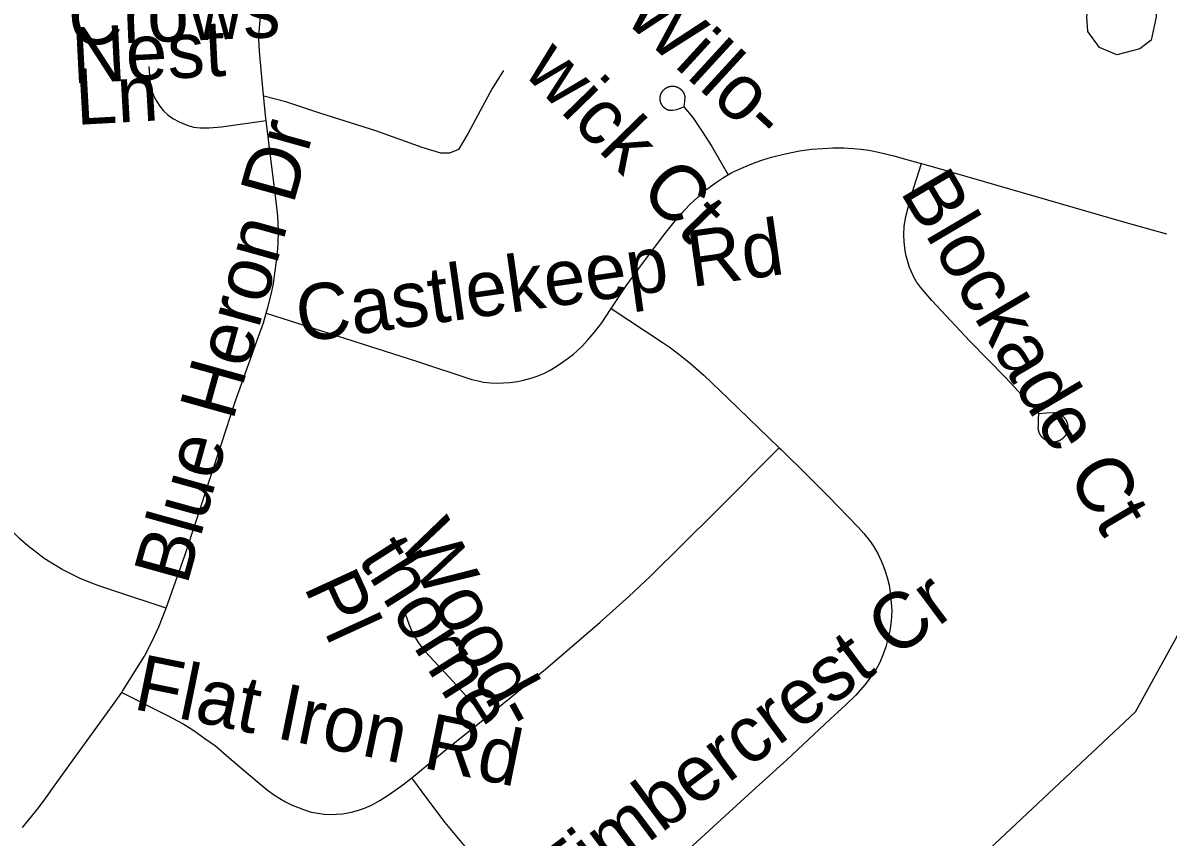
# Model space of a CAD drawing. Extents: x 1383679 to 1536984, y 460658 to 651027.
# Drawn here: x 1442107 to 1444051, y 490365 to 491747 of the extents above; entities that cross this region are included whole.
import ezdxf

# ---------------------------------------------------------------- set-up
doc = ezdxf.new("R2010")
doc.units = 0
for name, color, linetype in [('Exist Hydrographic Creek Single Shore', 7, 'Continuous'), ('Exist Road Non-System Type 51', 7, 'Continuous'), ('Exist Road Non-System Type 51 Label', 7, 'Continuous')]:
    doc.layers.add(name, color=color, linetype=linetype)

msp = doc.modelspace()

# ---------------------------------------------------------------- linework, layer by layer
at = {"layer": 'Exist Hydrographic Creek Single Shore'}
msp.add_lwpolyline([(1443490.2, 489395.8), (1443517.3, 489946.6), (1443570.2, 490119.5), (1443673.2, 490275), (1443995.2, 490577.1), (1444245.2, 491031.6), (1444272.1, 491838.8), (1444347.5, 491975.6), (1444364.1, 492005), (1444375.6, 492029.3), (1444402.4, 492070.2), (1444764, 492263.2), (1445089, 492499.4), (1445408, 492730.5), (1445453.8, 492777.2), (1445478, 492822.8), (1445503.4, 492907.1), (1445567.9, 493066.2), (1445627.6, 493256.8)], dxfattribs=at)
at = {"layer": 'Exist Road Non-System Type 51'}
for points in [[(1443977.6, 491914.7), (1444004.6, 491867), (1444030.3, 491796.4), (1444030.3, 491756.9), (1444021.7, 491717.4), (1444002.5, 491702.9), (1443963.9, 491692.5), (1443934, 491705), (1443914.7, 491732), (1443912.6, 491756.9), (1443916.8, 491783.9), (1443957.5, 491860.7), (1443977.6, 491914.7)], [(1442520.1, 491580.9), (1442519.7, 491584.3), (1442514, 491642.1), (1442510.9, 491673.9), (1442509.4, 491692.2), (1442508.1, 491707.1), (1442507.4, 491720.1), (1442508.1, 491730.9), (1442510.9, 491765.8)], [(1442321, 491672.6), (1442322.4, 491649.3), (1442323.9, 491639.2), (1442326.5, 491630.2), (1442329.6, 491622.1), (1442334.5, 491613.3), (1442339.4, 491605.5), (1442345.9, 491597.7), (1442353.4, 491590.6), (1442361.7, 491584.3), (1442372.5, 491578.6), (1442385.7, 491573.1), (1442396.7, 491570), (1442408.1, 491568.9), (1442423.5, 491568.5), (1442444.2, 491570.1), (1442520.1, 491580.9)], [(1442922.6, 491666.1), (1442903.8, 491635.2), (1442862.8, 491559.8), (1442846.6, 491531.6), (1442831.1, 491525.6), (1442816.4, 491525.6), (1442784.8, 491535), (1442706.1, 491563.8), (1442611.2, 491593.5), (1442553.4, 491613), (1442515.9, 491622.5)], [(1443189.7, 491625.1), (1443189.9, 491625.5), (1443190, 491625.8), (1443190.1, 491626.2), (1443190.3, 491626.5), (1443190.4, 491626.8), (1443190.6, 491627.2), (1443190.7, 491627.5), (1443190.9, 491627.8), (1443191, 491628.2), (1443191.2, 491628.5), (1443191.4, 491628.8), (1443191.6, 491629.1), (1443191.8, 491629.4), (1443192, 491629.8), (1443192.2, 491630.1), (1443192.4, 491630.4), (1443192.6, 491630.7), (1443192.8, 491631), (1443193, 491631.3), (1443193.3, 491631.5), (1443193.5, 491631.8), (1443193.7, 491632.1), (1443194, 491632.4), (1443194.2, 491632.7), (1443194.5, 491632.9), (1443194.7, 491633.2), (1443195, 491633.4), (1443195.3, 491633.7), (1443195.5, 491633.9), (1443195.8, 491634.2), (1443196.1, 491634.4), (1443196.4, 491634.7), (1443196.6, 491634.9), (1443196.9, 491635.1), (1443197.2, 491635.3), (1443197.5, 491635.6), (1443197.8, 491635.8), (1443198.1, 491636), (1443198.4, 491636.2), (1443198.8, 491636.4), (1443199.1, 491636.5), (1443199.4, 491636.7), (1443199.7, 491636.9), (1443200, 491637.1), (1443200.4, 491637.2), (1443200.7, 491637.4), (1443201, 491637.5), (1443201.4, 491637.7), (1443201.7, 491637.8), (1443202.1, 491638), (1443202.4, 491638.1), (1443202.7, 491638.2), (1443203.1, 491638.3), (1443203.4, 491638.5), (1443203.8, 491638.6), (1443204.1, 491638.7), (1443204.5, 491638.8), (1443204.9, 491638.8), (1443205.2, 491638.9), (1443205.6, 491639), (1443205.9, 491639.1), (1443206.3, 491639.1), (1443206.7, 491639.2), (1443207, 491639.2), (1443207.4, 491639.3), (1443207.8, 491639.3), (1443208.1, 491639.3), (1443208.5, 491639.4), (1443208.9, 491639.4), (1443209.2, 491639.4), (1443209.6, 491639.4), (1443210, 491639.4), (1443210.3, 491639.4), (1443210.7, 491639.4), (1443211.1, 491639.4), (1443211.4, 491639.3), (1443211.8, 491639.3), (1443212.2, 491639.2), (1443212.5, 491639.2), (1443212.9, 491639.1), (1443213.2, 491639.1), (1443213.6, 491639), (1443214, 491639), (1443214.3, 491638.9), (1443214.7, 491638.8), (1443215, 491638.7), (1443215.4, 491638.6), (1443215.7, 491638.5), (1443216.1, 491638.4), (1443216.4, 491638.3), (1443216.8, 491638.2), (1443217.1, 491638), (1443217.5, 491637.9), (1443217.8, 491637.8), (1443218.2, 491637.6), (1443218.5, 491637.5), (1443218.8, 491637.3), (1443219.2, 491637.1), (1443219.5, 491637)], [(1443219.5, 491637), (1443219.8, 491636.8), (1443220.1, 491636.6), (1443220.4, 491636.4), (1443220.8, 491636.2), (1443221.1, 491636), (1443221.4, 491635.8), (1443221.7, 491635.6), (1443222, 491635.4), (1443222.3, 491635.2), (1443222.6, 491635), (1443222.9, 491634.8), (1443223.1, 491634.5), (1443223.4, 491634.3), (1443223.7, 491634), (1443224, 491633.8), (1443224.2, 491633.5), (1443224.5, 491633.3), (1443224.8, 491633), (1443225, 491632.8), (1443225.3, 491632.5), (1443225.5, 491632.2), (1443225.7, 491631.9), (1443226, 491631.7), (1443226.2, 491631.4), (1443226.4, 491631.1), (1443226.6, 491630.8), (1443226.9, 491630.5), (1443227.1, 491630.2), (1443227.3, 491629.9), (1443227.5, 491629.6), (1443227.7, 491629.3), (1443227.9, 491628.9), (1443228, 491628.6), (1443228.2, 491628.3), (1443228.4, 491628), (1443228.5, 491627.6), (1443228.7, 491627.3), (1443228.9, 491627), (1443229, 491626.6), (1443229.2, 491626.3), (1443229.3, 491626), (1443229.4, 491625.6), (1443229.5, 491625.3), (1443229.7, 491624.9), (1443229.8, 491624.6), (1443229.9, 491624.2), (1443230, 491623.9), (1443230.1, 491623.5), (1443230.2, 491623.2), (1443230.2, 491622.8), (1443230.3, 491622.4), (1443230.4, 491622.1), (1443230.4, 491621.7), (1443230.5, 491621.4), (1443230.5, 491621), (1443230.6, 491620.6), (1443230.1, 491613.1), (1443228.9, 491604.3)], [(1443228.9, 491604.3), (1443222.4, 491601.2), (1443216.6, 491599.2), (1443209.9, 491598.1), (1443204.6, 491597.9), (1443204.3, 491598), (1443203.9, 491598.1), (1443203.6, 491598.2), (1443203.2, 491598.3), (1443202.9, 491598.4), (1443202.5, 491598.5), (1443202.2, 491598.7), (1443201.8, 491598.8), (1443201.5, 491598.9), (1443201.2, 491599.1), (1443200.8, 491599.2), (1443200.5, 491599.4), (1443200.2, 491599.6), (1443199.8, 491599.7), (1443199.5, 491599.9), (1443199.2, 491600.1), (1443198.9, 491600.3), (1443198.6, 491600.5), (1443198.2, 491600.7), (1443197.9, 491600.9), (1443197.6, 491601.1), (1443197.3, 491601.3), (1443197, 491601.5), (1443196.8, 491601.7), (1443196.5, 491601.9), (1443196.2, 491602.2), (1443195.9, 491602.4), (1443195.6, 491602.7), (1443195.4, 491602.9), (1443195.1, 491603.2), (1443194.8, 491603.4), (1443194.6, 491603.7), (1443194.3, 491603.9), (1443194.1, 491604.2), (1443193.8, 491604.5), (1443193.6, 491604.8), (1443193.3, 491605), (1443193.1, 491605.3), (1443192.9, 491605.6), (1443192.7, 491605.9), (1443192.5, 491606.2), (1443192.2, 491606.5), (1443192, 491606.8), (1443191.8, 491607.1), (1443191.7, 491607.4), (1443191.5, 491607.8), (1443191.3, 491608.1), (1443191.1, 491608.4), (1443190.9, 491608.7), (1443190.8, 491609.1), (1443190.6, 491609.4), (1443190.5, 491609.7), (1443190.3, 491610.1), (1443190.2, 491610.4), (1443190, 491610.7), (1443189.9, 491611.1), (1443189.8, 491611.4), (1443189.7, 491611.8), (1443189.5, 491612.1), (1443189.4, 491612.5), (1443189.3, 491612.8), (1443189.3, 491613.2), (1443189.2, 491613.5), (1443189.1, 491613.9), (1443189, 491614.3), (1443188.9, 491614.6), (1443188.9, 491615), (1443188.8, 491615.4), (1443188.8, 491615.7), (1443188.7, 491616.1), (1443188.7, 491616.4), (1443188.7, 491616.8), (1443188.6, 491617.2), (1443188.6, 491617.5), (1443188.6, 491617.9), (1443188.6, 491618.3), (1443188.6, 491618.6), (1443188.6, 491619), (1443188.6, 491619.4), (1443188.7, 491619.7), (1443188.7, 491620.1), (1443188.7, 491620.5), (1443188.8, 491620.8), (1443188.8, 491621.2), (1443188.9, 491621.6), (1443188.9, 491621.9), (1443189, 491622.3), (1443189.1, 491622.7), (1443189.1, 491623), (1443189.2, 491623.4), (1443189.3, 491623.7), (1443189.4, 491624.1), (1443189.5, 491624.4), (1443189.6, 491624.8), (1443189.7, 491625.1)], [(1443228.9, 491604.3), (1443243.9, 491586), (1443260.2, 491562.5), (1443276.2, 491537), (1443304.1, 491489.1)], [(1442520, 491253.8), (1442523, 491263.8), (1442528.5, 491286), (1442532.4, 491303.8), (1442535, 491321.8), (1442538.2, 491346.3), (1442540.3, 491370.6), (1442540.8, 491394.5), (1442539.9, 491418.6), (1442537.1, 491444.3), (1442532, 491484.1), (1442520.1, 491580.9)], [(1443105.6, 491262), (1443130.8, 491300.4), (1443152.2, 491329.6), (1443194.2, 491385.6), (1443216.7, 491414.4), (1443230.1, 491429.1), (1443240.2, 491439.6), (1443252.2, 491450.2), (1443260.2, 491457.4), (1443269.8, 491465.4), (1443282.6, 491475.5), (1443296.4, 491484.5), (1443310.3, 491492.6), (1443325.8, 491499.5), (1443338.4, 491505.1), (1443351.7, 491510.2), (1443363, 491514.1), (1443377.7, 491518.6), (1443400.8, 491524.5), (1443425.2, 491529.5), (1443445.7, 491532.4), (1443464, 491533.7), (1443481.9, 491534.8), (1443499.7, 491534.6), (1443516.1, 491533.3), (1443529.3, 491532.2), (1443542.7, 491530.6), (1443559, 491527.6), (1443575.5, 491523.6), (1443587.3, 491520.3), (1443598.8, 491517.2), (1443650.2, 491502.9), (1443738.5, 491477.7), (1443974.9, 491409.3), (1444048.2, 491388.9)], [(1443831.4, 491084), (1443775.2, 491144.4), (1443714.4, 491206.4), (1443649.8, 491275.4), (1443630.6, 491297.9), (1443623.8, 491307.3), (1443619, 491315.3), (1443615, 491324), (1443611.9, 491331.7), (1443609.5, 491339.4), (1443606.2, 491351.1), (1443604.4, 491360.1), (1443602.5, 491375), (1443602, 491387.1), (1443602.9, 491401.9), (1443605.8, 491418.1), (1443609.5, 491433.3), (1443613.3, 491448.2), (1443619.4, 491467.2), (1443632, 491507.8)], [(1442350.4, 490753.3), (1442382, 490842.7), (1442402.6, 490904.5), (1442425.2, 490973.7), (1442444.5, 491032.4), (1442467.2, 491103.6), (1442504.6, 491208.4), (1442515.3, 491237.9), (1442520, 491253.8)], [(1442520, 491253.8), (1442774.9, 491172.8), (1442869.2, 491141.7), (1442879.6, 491139), (1442888.8, 491137), (1442900.9, 491136), (1442912.2, 491135.4), (1442922.8, 491135.7), (1442933.7, 491136.4), (1442946.6, 491138.1), (1442956.9, 491140.1), (1442971.4, 491144.3), (1442980.2, 491147), (1442991.4, 491151.6), (1443002, 491157.4), (1443012.4, 491163.6), (1443021.5, 491169.6), (1443032.5, 491177.4), (1443041.8, 491184.7), (1443047.6, 491190), (1443057.1, 491198.8), (1443066, 491208.5), (1443077.3, 491221.6), (1443089.4, 491237.5), (1443105.6, 491262)], [(1443105.6, 491262), (1443193.8, 491203.8), (1443205.5, 491195.9), (1443220.2, 491184.7), (1443239.9, 491168.6), (1443262.6, 491148.9), (1443304.3, 491109.3), (1443390.5, 491025.7)], [(1443848.1, 491036.3), (1443847.7, 491036.4), (1443847.2, 491036.6), (1443846.8, 491036.7), (1443846.4, 491036.9), (1443846, 491037), (1443845.6, 491037.2), (1443845.2, 491037.4), (1443844.8, 491037.6), (1443844.4, 491037.7), (1443844, 491037.9), (1443843.7, 491038.1), (1443843.3, 491038.4), (1443842.9, 491038.6), (1443842.5, 491038.8), (1443842.1, 491039), (1443841.8, 491039.2), (1443841.4, 491039.5), (1443841.1, 491039.7), (1443840.7, 491040), (1443840.3, 491040.2), (1443840, 491040.5), (1443839.7, 491040.8), (1443839.3, 491041.1), (1443839, 491041.3), (1443838.7, 491041.6), (1443838.3, 491041.9), (1443838, 491042.2), (1443837.7, 491042.5), (1443837.4, 491042.8), (1443837.1, 491043.2), (1443836.8, 491043.5), (1443836.5, 491043.8), (1443836.2, 491044.1), (1443836, 491044.5), (1443835.7, 491044.8), (1443835.4, 491045.2), (1443835.2, 491045.5), (1443834.9, 491045.9), (1443834.7, 491046.2), (1443834.4, 491046.6), (1443834.2, 491047), (1443834, 491047.3), (1443833.7, 491047.7), (1443833.5, 491048.1), (1443833.3, 491048.5), (1443833.1, 491048.8), (1443832.9, 491049.2), (1443832.7, 491049.6), (1443832.6, 491050), (1443832.4, 491050.4), (1443832.2, 491050.8), (1443832.1, 491051.2), (1443831.9, 491051.6), (1443831.8, 491052), (1443831.6, 491052.5), (1443831.5, 491052.9), (1443831.4, 491053.3), (1443831.2, 491053.7), (1443831.1, 491054.1), (1443831, 491054.6), (1443830.9, 491055), (1443830.8, 491055.4), (1443830.8, 491055.8), (1443830.7, 491056.3), (1443830.6, 491056.7), (1443830.6, 491057.1), (1443830.5, 491057.6), (1443830.5, 491058), (1443830.4, 491058.4), (1443830.4, 491058.9), (1443830.4, 491059.3), (1443830.4, 491059.7), (1443830.4, 491060.2), (1443830.4, 491060.6), (1443830.4, 491061), (1443830.4, 491061.5), (1443830.4, 491061.9), (1443830.5, 491062.3), (1443830.5, 491062.8), (1443830.6, 491063.2), (1443830.6, 491063.6), (1443830.7, 491064.1), (1443830.8, 491074.1), (1443831.4, 491084)], [(1443831.4, 491084), (1443844.2, 491084.9), (1443856.1, 491085.3), (1443856.6, 491085.3), (1443857, 491085.2), (1443857.4, 491085.2), (1443857.9, 491085.2), (1443858.3, 491085.1), (1443858.7, 491085.1), (1443859.2, 491085), (1443859.6, 491084.9), (1443860, 491084.9), (1443860.5, 491084.8), (1443860.9, 491084.7), (1443861.3, 491084.6), (1443861.7, 491084.5), (1443862.1, 491084.4), (1443862.6, 491084.2), (1443863, 491084.1), (1443863.4, 491084), (1443863.8, 491083.8), (1443864.2, 491083.7), (1443864.6, 491083.5), (1443865, 491083.4), (1443865.4, 491083.2), (1443865.8, 491083), (1443866.2, 491082.8), (1443866.6, 491082.6), (1443867, 491082.4), (1443867.4, 491082.2), (1443867.8, 491082), (1443868.1, 491081.8), (1443868.5, 491081.6), (1443868.9, 491081.3), (1443869.2, 491081.1), (1443869.6, 491080.9), (1443870, 491080.6), (1443870.3, 491080.4), (1443870.7, 491080.1), (1443871, 491079.8), (1443871.3, 491079.6), (1443871.7, 491079.3), (1443872, 491079), (1443872.3, 491078.7), (1443872.7, 491078.4), (1443873, 491078.1), (1443873.3, 491077.8), (1443873.6, 491077.5), (1443873.9, 491077.2), (1443874.2, 491076.8), (1443874.4, 491076.5), (1443874.7, 491076.2), (1443875, 491075.8), (1443875.3, 491075.5), (1443875.5, 491075.1), (1443875.8, 491074.8), (1443876, 491074.4), (1443876.3, 491074.1), (1443876.5, 491073.7), (1443876.8, 491073.3), (1443877, 491073), (1443877.2, 491072.6), (1443877.4, 491072.2), (1443877.6, 491071.8), (1443877.8, 491071.4), (1443878, 491071), (1443878.2, 491070.6), (1443878.4, 491070.2), (1443878.5, 491069.8), (1443878.7, 491069.4), (1443878.9, 491069), (1443879, 491068.6), (1443879.1, 491068.2), (1443879.3, 491067.8), (1443879.4, 491067.4), (1443879.5, 491067), (1443879.6, 491066.5), (1443879.7, 491066.1), (1443879.8, 491065.7), (1443879.9, 491065.3), (1443880, 491064.8), (1443880.1, 491064.4), (1443880.2, 491064), (1443880.2, 491063.6), (1443880.3, 491063.1), (1443880.3, 491062.7), (1443880.4, 491062.3), (1443880.4, 491061.8), (1443880.4, 491061.4), (1443880.4, 491061), (1443880.4, 491060.5), (1443880.4, 491060.1), (1443880.4, 491059.6), (1443880.4, 491059.2), (1443880.4, 491058.8), (1443880.4, 491058.3), (1443880.3, 491057.9), (1443880.3, 491057.5), (1443880.2, 491057), (1443880.2, 491056.6)], [(1443880.2, 491056.6), (1443880.1, 491056.2), (1443880, 491055.8), (1443880, 491055.3), (1443879.9, 491054.9), (1443879.8, 491054.5), (1443879.7, 491054), (1443879.6, 491053.6), (1443879.4, 491053.2), (1443879.3, 491052.8), (1443879.2, 491052.4), (1443879, 491052), (1443878.9, 491051.6), (1443878.7, 491051.1), (1443878.6, 491050.7), (1443878.4, 491050.3), (1443878.2, 491049.9), (1443878, 491049.5), (1443877.9, 491049.2), (1443877.7, 491048.8), (1443877.5, 491048.4), (1443877.2, 491048), (1443877, 491047.6), (1443876.8, 491047.2), (1443876.6, 491046.9), (1443876.3, 491046.5), (1443876.1, 491046.1), (1443875.9, 491045.8), (1443875.6, 491045.4), (1443875.3, 491045.1), (1443875.1, 491044.7), (1443874.8, 491044.4), (1443874.5, 491044.1), (1443874.2, 491043.7), (1443873.9, 491043.4), (1443873.6, 491043.1), (1443873.3, 491042.8), (1443873, 491042.5), (1443872.7, 491042.2), (1443872.4, 491041.9), (1443872.1, 491041.6), (1443871.8, 491041.3), (1443871.4, 491041), (1443871.1, 491040.7), (1443870.7, 491040.5), (1443870.4, 491040.2), (1443870.1, 491039.9), (1443869.7, 491039.7), (1443869.3, 491039.4), (1443869, 491039.2), (1443868.6, 491039), (1443868.2, 491038.7), (1443867.9, 491038.5), (1443867.5, 491038.3), (1443867.1, 491038.1), (1443866.7, 491037.9), (1443866.3, 491037.7), (1443865.9, 491037.5), (1443865.5, 491037.3), (1443865.1, 491037.2), (1443864.7, 491037), (1443864.3, 491036.8), (1443863.9, 491036.7), (1443863.5, 491036.6), (1443863.1, 491036.4), (1443862.7, 491036.3), (1443862.2, 491036.2), (1443861.8, 491036), (1443861.4, 491035.9), (1443861, 491035.8), (1443860.6, 491035.7), (1443860.1, 491035.7), (1443859.7, 491035.6), (1443859.3, 491035.5), (1443858.8, 491035.4), (1443858.4, 491035.4), (1443858, 491035.3), (1443857.5, 491035.3), (1443857.1, 491035.3), (1443856.7, 491035.2), (1443856.2, 491035.2), (1443855.8, 491035.2), (1443855.4, 491035.2), (1443854.9, 491035.2), (1443854.5, 491035.2), (1443854.1, 491035.2), (1443853.6, 491035.3), (1443853.2, 491035.3), (1443852.8, 491035.4), (1443852.3, 491035.4), (1443851.9, 491035.5), (1443851.5, 491035.5), (1443851, 491035.6), (1443850.6, 491035.7), (1443850.2, 491035.8), (1443849.8, 491035.9), (1443849.3, 491036), (1443848.9, 491036.1), (1443848.5, 491036.2), (1443848.1, 491036.3)], [(1442350.4, 490753.3), (1442263, 490782), (1442235.8, 490791.5), (1442219.4, 490797.7), (1442204.6, 490803.8), (1442188.4, 490811.5), (1442173.9, 490818.7), (1442160.7, 490826.7), (1442143.5, 490837.7), (1442130.1, 490847.8), (1442115.8, 490859.2), (1442102.4, 490870.6), (1442087.9, 490884.9), (1442075, 490898.3), (1442030.6, 490947.8), (1441981.1, 491003.9), (1441941.8, 491048.3)], [(1442892.2, 490566.9), (1442993.8, 490649.7), (1443086.8, 490729.7), (1443135.4, 490773.3), (1443172.2, 490807.8), (1443282.4, 490917), (1443390.5, 491025.7)], [(1443390.5, 491025.7), (1443393.9, 491022.4), (1443439.8, 490977.6), (1443473.6, 490943.3), (1443525.5, 490890.5), (1443534.4, 490880.3), (1443543.9, 490868.2), (1443550.6, 490858.5), (1443558.7, 490844.8), (1443566, 490828.8), (1443570.5, 490816), (1443573.8, 490805.5), (1443577.1, 490792.2), (1443579.8, 490775.2), (1443581.7, 490749.3), (1443580.6, 490731.3), (1443578.5, 490714.6), (1443575.1, 490701.1), (1443571.5, 490687.4), (1443567.3, 490675.2), (1443561.5, 490661.2), (1443555, 490649.7), (1443545, 490635.1), (1443535.9, 490623), (1443520.9, 490605.4), (1443503.7, 490589.2), (1443477.4, 490564.7), (1443403.5, 490495.7), (1443344.6, 490442.5), (1443278.8, 490382.2), (1443229.9, 490337.5)], [(1442275, 490610.4), (1442276.3, 490612.3), (1442313.3, 490672), (1442325.9, 490696.3), (1442338, 490721.8), (1442350.4, 490753.3)], [(1442753.3, 490752.2), (1442762.5, 490724.9), (1442767.1, 490714.1), (1442772.4, 490704.3), (1442779.8, 490692.8), (1442789.3, 490680.5), (1442837.4, 490628.6), (1442892.2, 490566.9)], [(1442106.5, 490381), (1442121.7, 490399.5), (1442131.6, 490411.8), (1442145.3, 490430.5), (1442154.6, 490443.3), (1442180.7, 490479.5), (1442199.6, 490506.2), (1442216.2, 490528.7), (1442249, 490573.7), (1442275, 490610.4)], [(1442275, 490610.4), (1442352.8, 490571.2), (1442379.3, 490557.1), (1442397.2, 490545.9), (1442416.2, 490532.2), (1442434, 490519.5), (1442452.9, 490503.5), (1442490.5, 490470.9), (1442507.9, 490456), (1442521.8, 490445.2), (1442532.6, 490436.8), (1442543.1, 490430.1), (1442553.1, 490424.5), (1442564.3, 490419.1), (1442573.2, 490415.4), (1442583.5, 490411.4), (1442596.3, 490407.3), (1442608, 490405.2), (1442618.5, 490403.9), (1442628.2, 490402.9), (1442638.8, 490403.4), (1442649.8, 490404.2), (1442658.9, 490405.8), (1442667.1, 490407.5), (1442677, 490410.2), (1442686.9, 490413.9), (1442698.9, 490419.1), (1442713.1, 490426.7), (1442728.9, 490436.9), (1442752.2, 490453.3), (1442767.2, 490465.4)], [(1442767.2, 490465.4), (1442828.8, 490516.1), (1442890.3, 490565.3), (1442892.2, 490566.9)], [(1442869, 490335.1), (1442823.8, 490389.3), (1442794.6, 490428.4), (1442767.2, 490465.4)]]:
    msp.add_lwpolyline(points, dxfattribs=at)

# ---------------------------------------------------------------- texts
at = {"layer": 'Exist Road Non-System Type 51 Label'}
for s, rotation, p in [('Willo-', 317.5186, (1443122.5, 491754.6)), ('Crows', 2.2914, (1442185.7, 491708.4)), ('Nest', 2.8632, (1442192, 491643.9)), ('wick Ct', 314.2563, (1442953.9, 491662)), ('Ln', 3.1806, (1442198.1, 491573.5)), ('Blue Heron Dr', 74.407, (1442385.7, 490790.6)), ('Blockade Ct', 300.5348, (1443594.7, 491460.6)), ('Castlekeep Rd', 8.0624, (1442577.5, 491204.1)), ('Wood-', 298.7769, (1442743, 490869)), ('thorne', 302.3808, (1442674.1, 490837.3)), ('Pl', 294.6539, (1442583.1, 490789.8)), ('Timbercrest Cr', 36.7184, (1443020.7, 490244.3)), ('Flat Iron Rd', 348.4934, (1442292.3, 490582.5))]:
    msp.add_text(s, height=95, rotation=rotation, dxfattribs=at).set_placement(p)

doc.saveas('drawing.dxf')
